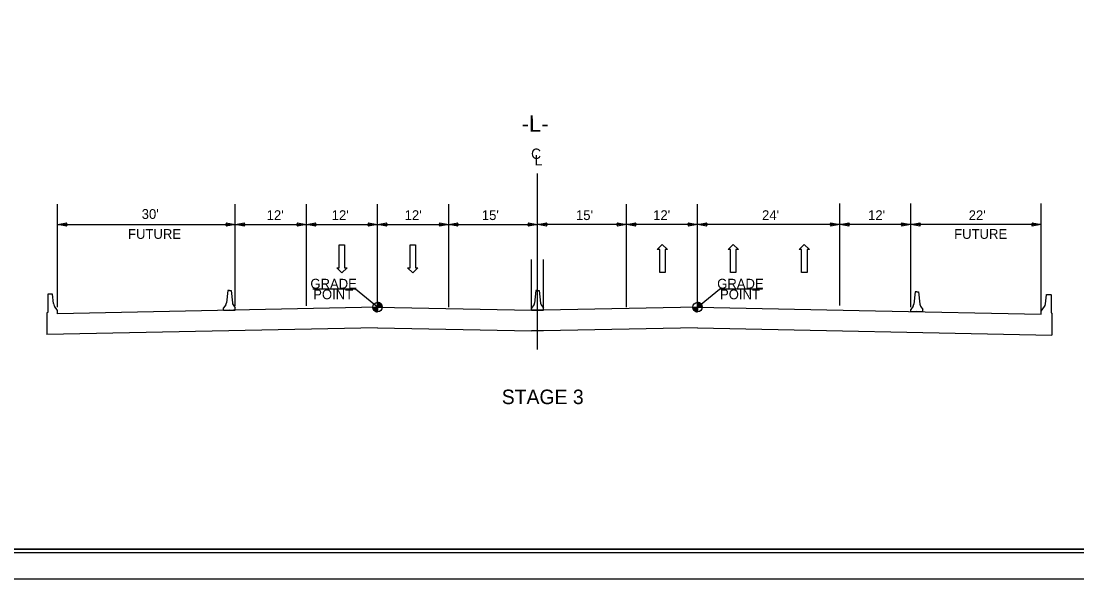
# Model space of a CAD drawing. Extents: x 2241081 to 2251104, y 658534 to 663427.
# Drawn here: x 2245901 to 2246702, y 659629 to 660053 of the extents above; entities that cross this region are included whole.
import ezdxf

# ---------------------------------------------------------------- set-up
doc = ezdxf.new("R2010")
doc.units = 0
for name, color, linetype in [('Prop Dimension', 7, 'Continuous'), ('Prop Dimension Text', 7, 'Continuous'), ('Prop Lane Arrow CELL', 7, 'Continuous'), ('Prop Roadway Bridge', 7, 'Continuous'), ('Sheet Cutting Line CELL', 7, 'Continuous'), ('Sheet Plan CELL', 7, 'Continuous'), ('Sheet Plot Border Inside CELL', 7, 'Continuous'), ('Sheet Plot Border Outside CELL', 7, 'Continuous'), ('Typical Grade Point Symbol CELL', 7, 'Continuous'), ('Typical Median Barrier CELL', 7, 'Continuous'), ('Typical Terminator CELL', 7, 'Continuous'), ('Typical Text Centerline CELL', 7, 'Continuous'), ('Typical Text Grade Point CELL', 7, 'Continuous'), ('Typical Text Label CELL', 7, 'Continuous')]:
    doc.layers.add(name, color=color, linetype=linetype)

msp = doc.modelspace()

# ---------------------------------------------------------------- linework, layer by layer
at = {"layer": 'Prop Dimension'}
for p, q in [((2246171.42, 659835.62), (2246171.42, 659913.72)), ((2246414.42, 659835.62), (2246414.42, 659913.72)), ((2246522.42, 659836.76), (2246522.42, 659914.28)), ((2246576.42, 659835.56), (2246576.42, 659914.28)), ((2246675.42, 659832.81), (2246675.42, 659914.28)), ((2246288.42, 659834.74), (2246288.42, 659871.74)), ((2246297.42, 659834.74), (2246297.42, 659871.74))]:
    msp.add_line(p, q, dxfattribs=at)
at = {"layer": 'Prop Dimension Text'}
for p, q in [((2245928.42, 659835.62), (2245928.42, 659913.72)), ((2246063.42, 659836.58), (2246063.42, 659913.72)), ((2246117.42, 659836.58), (2246117.42, 659913.72)), ((2246225.42, 659835.62), (2246225.42, 659913.72)), ((2246360.42, 659835.62), (2246360.42, 659913.72)), ((2245928.42, 659898.3), (2246063.42, 659898.3)), ((2246063.42, 659898.3), (2246117.42, 659898.3)), ((2246117.42, 659898.3), (2246171.42, 659898.3)), ((2246171.42, 659898.3), (2246225.42, 659898.3)), ((2246225.42, 659898.3), (2246292.92, 659898.3)), ((2246360.42, 659898.3), (2246292.92, 659898.3)), ((2246414.42, 659898.3), (2246360.42, 659898.3)), ((2246522.42, 659898.3), (2246414.42, 659898.3)), ((2246576.42, 659898.3), (2246522.42, 659898.3)), ((2246675.42, 659898.3), (2246576.42, 659898.3))]:
    msp.add_line(p, q, dxfattribs=at)
at = {"layer": 'Prop Lane Arrow CELL'}
for p, q in [((2246142.31, 659865.4), (2246142.31, 659882.77)), ((2246142.31, 659882.77), (2246146.4, 659882.77)), ((2246146.4, 659882.77), (2246146.4, 659865.4)), ((2246196.08, 659865.4), (2246196.08, 659882.77)), ((2246196.08, 659882.77), (2246200.18, 659882.77)), ((2246200.18, 659882.77), (2246200.18, 659865.4)), ((2246383.8, 659879.23), (2246387.64, 659883.14)), ((2246387.64, 659883.14), (2246391.61, 659879.23)), ((2246437.57, 659879.23), (2246441.42, 659883.14)), ((2246441.42, 659883.14), (2246445.39, 659879.23)), ((2246491.57, 659879.23), (2246495.42, 659883.14)), ((2246495.42, 659883.14), (2246499.39, 659879.23)), ((2246385.66, 659879.23), (2246383.8, 659879.23)), ((2246385.66, 659861.87), (2246385.66, 659879.23)), ((2246391.61, 659879.23), (2246389.75, 659879.23)), ((2246389.75, 659879.23), (2246389.75, 659861.87)), ((2246439.43, 659879.23), (2246437.57, 659879.23)), ((2246439.43, 659861.87), (2246439.43, 659879.23)), ((2246445.39, 659879.23), (2246443.53, 659879.23)), ((2246443.53, 659879.23), (2246443.53, 659861.87)), ((2246493.43, 659879.23), (2246491.57, 659879.23)), ((2246493.43, 659861.87), (2246493.43, 659879.23)), ((2246499.39, 659879.23), (2246497.53, 659879.23)), ((2246497.53, 659879.23), (2246497.53, 659861.87)), ((2246144.42, 659861.49), (2246140.45, 659865.4)), ((2246140.45, 659865.4), (2246142.31, 659865.4)), ((2246148.26, 659865.4), (2246144.42, 659861.49)), ((2246146.4, 659865.4), (2246148.26, 659865.4)), ((2246198.19, 659861.49), (2246194.22, 659865.4)), ((2246194.22, 659865.4), (2246196.08, 659865.4)), ((2246202.04, 659865.4), (2246198.19, 659861.49)), ((2246200.18, 659865.4), (2246202.04, 659865.4)), ((2246389.75, 659861.87), (2246385.66, 659861.87)), ((2246443.53, 659861.87), (2246439.43, 659861.87)), ((2246497.53, 659861.87), (2246493.43, 659861.87))]:
    msp.add_line(p, q, dxfattribs=at)
at = {"layer": 'Prop Roadway Bridge'}
for p, q in [((2245921.18, 659845.51), (2245921.01, 659845.35)), ((2245921.01, 659845.35), (2245921.01, 659831.57)), ((2245924.33, 659845.51), (2245921.18, 659845.51)), ((2245924.52, 659845.33), (2245924.33, 659845.51)), ((2245925.25, 659838.35), (2245924.52, 659845.33)), ((2246678.58, 659837.98), (2246679.32, 659844.95)), ((2246679.32, 659844.95), (2246679.5, 659845.14)), ((2246679.5, 659845.14), (2246682.66, 659845.14)), ((2246682.66, 659845.14), (2246682.82, 659844.97)), ((2246682.82, 659844.97), (2246682.82, 659831.2)), ((2245928.42, 659832.88), (2245926.01, 659836.31)), ((2246171.42, 659835.62), (2245928.42, 659830.56)), ((2245928.42, 659830.56), (2245928.42, 659832.88)), ((2246171.42, 659835.62), (2246288.42, 659833.19)), ((2246297.42, 659833.19), (2246288.42, 659833.19)), ((2246414.42, 659835.62), (2246297.42, 659833.19)), ((2246414.42, 659835.62), (2246549.42, 659832.81)), ((2246549.42, 659832.81), (2246675.42, 659830.19)), ((2246675.42, 659832.51), (2246677.82, 659835.94)), ((2246675.42, 659830.19), (2246675.42, 659832.51)), ((2245920.69, 659831.57), (2245920.36, 659831.25)), ((2245920.36, 659831.25), (2245920.36, 659828.96)), ((2245920.36, 659828.96), (2245920.36, 659814.73)), ((2245921.01, 659831.57), (2245920.69, 659831.57)), ((2246682.82, 659831.2), (2246683.15, 659831.2)), ((2246683.15, 659831.2), (2246683.48, 659830.87)), ((2246683.48, 659830.87), (2246683.48, 659828.58)), ((2246683.48, 659828.58), (2246683.48, 659814.36)), ((2246171.42, 659819.95), (2245920.36, 659814.73)), ((2246171.42, 659819.95), (2246288.42, 659817.52)), ((2246297.42, 659817.52), (2246288.42, 659817.52)), ((2246414.42, 659819.95), (2246297.42, 659817.52)), ((2246414.42, 659819.95), (2246683.48, 659814.36))]:
    msp.add_line(p, q, dxfattribs=at)
for centre, start, end in [((2245929.58, 659838.81), 186.011, 214.99123), ((2246674.25, 659838.44), 325.00863, 353.98887)]:
    msp.add_arc(centre, 4.36, start, end, dxfattribs=at)
at = {"layer": 'Sheet Cutting Line CELL'}
msp.add_line((2245397.32, 659629.27), (2247080.82, 659629.27), dxfattribs=at)
at = {"layer": 'Sheet Plan CELL'}
for points in [[(2245563.81, 659651.78), (2245563.79, 660701.76), (2246863.77, 660701.79), (2246863.79, 660551.73), (2247063.82, 660551.72), (2247063.82, 659651.78)], [(2247063.85, 660701.78), (2245563.81, 660701.78), (2245563.81, 659651.78), (2247063.82, 659651.78)]]:
    msp.add_lwpolyline(points, close=True, dxfattribs=at)
at = {"layer": 'Sheet Plot Border Inside CELL'}
msp.add_lwpolyline([(2245410.32, 659649.27), (2247076.31, 659649.28), (2247076.32, 660704.27), (2245410.32, 660704.27)], close=True, dxfattribs=at)
at = {"layer": 'Sheet Plot Border Outside CELL'}
msp.add_lwpolyline([(2245397.32, 659629.27), (2247080.82, 659629.27), (2247080.82, 660724.27), (2245397.32, 660724.27)], close=True, dxfattribs=at)
at = {"layer": 'Typical Grade Point Symbol CELL'}
for p, q in [((2246171.42, 659835.62), (2246154.73, 659849.07)), ((2246414.42, 659835.62), (2246431.11, 659849.07)), ((2246167.84, 659835.62), (2246171.42, 659835.62)), ((2246171.43, 659839.2), (2246171.42, 659835.62)), ((2246171.42, 659835.62), (2246171.43, 659839.2)), ((2246171.42, 659835.62), (2246171.42, 659832.04)), ((2246175, 659835.62), (2246171.42, 659835.62)), ((2246410.84, 659835.62), (2246414.42, 659835.62)), ((2246414.43, 659839.2), (2246414.42, 659835.62)), ((2246414.42, 659835.62), (2246414.43, 659839.2)), ((2246414.42, 659835.62), (2246414.42, 659832.04)), ((2246418, 659835.62), (2246414.42, 659835.62))]:
    msp.add_line(p, q, dxfattribs=at)
for points in [[(2246167.88, 659835.11), (2246167.88, 659835.62)], [(2246167.95, 659834.74), (2246167.95, 659835.62)], [(2246168.02, 659834.5), (2246168.02, 659835.62)], [(2246168.09, 659834.3), (2246168.09, 659835.62)], [(2246168.16, 659834.13), (2246168.16, 659835.62)], [(2246168.23, 659833.98), (2246168.23, 659835.62)], [(2246168.31, 659833.85), (2246168.31, 659835.62)], [(2246168.38, 659833.73), (2246168.38, 659835.62)], [(2246168.45, 659833.62), (2246168.45, 659835.62)], [(2246168.52, 659833.52), (2246168.52, 659835.62)], [(2246168.59, 659833.42), (2246168.59, 659835.62)], [(2246168.66, 659833.34), (2246168.66, 659835.62)], [(2246168.74, 659833.25), (2246168.74, 659835.62)], [(2246168.81, 659833.17), (2246168.81, 659835.62)], [(2246168.88, 659833.1), (2246168.88, 659835.62)], [(2246168.95, 659833.02), (2246168.95, 659835.62)], [(2246169.02, 659832.96), (2246169.02, 659835.62)], [(2246169.09, 659832.9), (2246169.09, 659835.62)], [(2246169.17, 659832.83), (2246169.17, 659835.62)], [(2246169.24, 659832.78), (2246169.24, 659835.62)], [(2246169.31, 659832.73), (2246169.31, 659835.62)], [(2246169.38, 659832.67), (2246169.38, 659835.62)], [(2246169.45, 659832.63), (2246169.45, 659835.62)], [(2246169.52, 659832.58), (2246169.52, 659835.62)], [(2246169.6, 659832.54), (2246169.6, 659835.62)], [(2246169.67, 659832.5), (2246169.67, 659835.62)], [(2246169.74, 659832.46), (2246169.74, 659835.62)], [(2246169.81, 659832.42), (2246169.81, 659835.62)], [(2246169.88, 659832.39), (2246169.88, 659835.62)], [(2246169.95, 659832.36), (2246169.95, 659835.62)], [(2246170.02, 659832.32), (2246170.02, 659835.62)], [(2246170.1, 659832.29), (2246170.1, 659835.62)], [(2246170.17, 659832.26), (2246170.17, 659835.62)], [(2246170.24, 659832.24), (2246170.24, 659835.62)], [(2246170.31, 659832.21), (2246170.31, 659835.62)], [(2246170.38, 659832.19), (2246170.38, 659835.62)], [(2246170.45, 659832.17), (2246170.45, 659835.62)], [(2246170.53, 659832.15), (2246170.53, 659835.62)], [(2246170.6, 659832.13), (2246170.6, 659835.62)], [(2246170.67, 659832.12), (2246170.67, 659835.62)], [(2246170.74, 659832.1), (2246170.74, 659835.62)], [(2246170.81, 659832.09), (2246170.81, 659835.62)], [(2246170.88, 659832.08), (2246170.88, 659835.62)], [(2246170.96, 659832.07), (2246170.96, 659835.62)], [(2246171.03, 659832.06), (2246171.03, 659835.62)], [(2246171.1, 659832.05), (2246171.1, 659835.62)], [(2246171.17, 659832.05), (2246171.17, 659835.62)], [(2246171.24, 659832.05), (2246171.24, 659835.62)], [(2246171.31, 659832.04), (2246171.31, 659835.62)], [(2246171.39, 659832.04), (2246171.39, 659832.04), (2246171.39, 659835.62)], [(2246171.47, 659835.62), (2246171.47, 659839.2), (2246171.47, 659839.2)], [(2246171.54, 659835.62), (2246171.54, 659839.2)], [(2246171.62, 659835.62), (2246171.62, 659839.19)], [(2246171.69, 659835.62), (2246171.69, 659839.19)], [(2246171.76, 659835.62), (2246171.76, 659839.18)], [(2246171.83, 659835.62), (2246171.83, 659839.18)], [(2246171.9, 659835.62), (2246171.9, 659839.17)], [(2246171.97, 659835.62), (2246171.97, 659839.15)], [(2246172.05, 659835.62), (2246172.05, 659839.14)], [(2246172.12, 659835.62), (2246172.12, 659839.13)], [(2246172.19, 659835.62), (2246172.19, 659839.11)], [(2246172.26, 659835.62), (2246172.26, 659839.1)], [(2246172.33, 659835.62), (2246172.33, 659839.08)], [(2246172.4, 659835.62), (2246172.4, 659839.06)], [(2246172.48, 659835.62), (2246172.48, 659839.04)], [(2246172.55, 659835.62), (2246172.55, 659839.02)], [(2246172.62, 659835.62), (2246172.62, 659838.99)], [(2246172.69, 659835.62), (2246172.69, 659838.97)], [(2246172.76, 659835.62), (2246172.76, 659838.94)], [(2246172.83, 659835.62), (2246172.83, 659838.9)], [(2246172.91, 659835.62), (2246172.91, 659838.87)], [(2246172.98, 659835.62), (2246172.98, 659838.84)], [(2246173.05, 659835.62), (2246173.05, 659838.81)], [(2246173.12, 659835.62), (2246173.12, 659838.77)], [(2246173.19, 659835.62), (2246173.19, 659838.73)], [(2246173.26, 659835.62), (2246173.26, 659838.69)], [(2246173.34, 659835.62), (2246173.34, 659838.64)], [(2246173.41, 659835.62), (2246173.41, 659838.59)], [(2246173.48, 659835.62), (2246173.48, 659838.55)], [(2246173.55, 659835.62), (2246173.55, 659838.5)], [(2246173.62, 659835.62), (2246173.62, 659838.44)], [(2246173.69, 659835.62), (2246173.69, 659838.39)], [(2246173.76, 659835.62), (2246173.76, 659838.32)], [(2246173.84, 659835.62), (2246173.84, 659838.26)], [(2246173.91, 659835.62), (2246173.91, 659838.2)], [(2246173.98, 659835.62), (2246173.98, 659838.13)], [(2246174.05, 659835.62), (2246174.05, 659838.05)], [(2246174.12, 659835.62), (2246174.12, 659837.97)], [(2246174.19, 659835.62), (2246174.19, 659837.88)], [(2246174.27, 659835.62), (2246174.27, 659837.79)], [(2246174.34, 659835.62), (2246174.34, 659837.7)], [(2246174.41, 659835.62), (2246174.41, 659837.59)], [(2246174.48, 659835.62), (2246174.48, 659837.48)], [(2246174.55, 659835.62), (2246174.55, 659837.35)], [(2246174.62, 659835.62), (2246174.62, 659837.22)], [(2246174.7, 659835.62), (2246174.7, 659837.07)], [(2246174.77, 659835.62), (2246174.77, 659836.9)], [(2246174.84, 659835.62), (2246174.84, 659836.68)], [(2246174.91, 659835.62), (2246174.91, 659836.43)], [(2246174.98, 659835.62), (2246174.98, 659836.01)], [(2246410.88, 659835.11), (2246410.88, 659835.62)], [(2246410.95, 659834.74), (2246410.95, 659835.62)], [(2246411.02, 659834.5), (2246411.02, 659835.62)], [(2246411.09, 659834.3), (2246411.09, 659835.62)], [(2246411.16, 659834.13), (2246411.16, 659835.62)], [(2246411.23, 659833.98), (2246411.23, 659835.62)], [(2246411.31, 659833.85), (2246411.31, 659835.62)], [(2246411.38, 659833.73), (2246411.38, 659835.62)], [(2246411.45, 659833.62), (2246411.45, 659835.62)], [(2246411.52, 659833.52), (2246411.52, 659835.62)], [(2246411.59, 659833.42), (2246411.59, 659835.62)], [(2246411.66, 659833.33), (2246411.66, 659835.62)], [(2246411.74, 659833.25), (2246411.74, 659835.62)], [(2246411.81, 659833.17), (2246411.81, 659835.62)], [(2246411.88, 659833.1), (2246411.88, 659835.62)], [(2246411.95, 659833.02), (2246411.95, 659835.62)], [(2246412.02, 659832.96), (2246412.02, 659835.62)], [(2246412.09, 659832.9), (2246412.09, 659835.62)], [(2246412.17, 659832.83), (2246412.17, 659835.62)], [(2246412.24, 659832.78), (2246412.24, 659835.62)], [(2246412.31, 659832.73), (2246412.31, 659835.62)], [(2246412.38, 659832.67), (2246412.38, 659835.62)], [(2246412.45, 659832.63), (2246412.45, 659835.62)], [(2246412.52, 659832.58), (2246412.52, 659835.62)], [(2246412.6, 659832.54), (2246412.6, 659835.62)], [(2246412.67, 659832.5), (2246412.67, 659835.62)], [(2246412.74, 659832.46), (2246412.74, 659835.62)], [(2246412.81, 659832.42), (2246412.81, 659835.62)], [(2246412.88, 659832.39), (2246412.88, 659835.62)], [(2246412.95, 659832.36), (2246412.95, 659835.62)], [(2246413.02, 659832.32), (2246413.02, 659835.62)], [(2246413.1, 659832.29), (2246413.1, 659835.62)], [(2246413.17, 659832.26), (2246413.17, 659835.62)], [(2246413.24, 659832.24), (2246413.24, 659835.62)], [(2246413.31, 659832.21), (2246413.31, 659835.62)], [(2246413.38, 659832.19), (2246413.38, 659835.62)], [(2246413.45, 659832.17), (2246413.45, 659835.62)], [(2246413.53, 659832.15), (2246413.53, 659835.62)], [(2246413.6, 659832.13), (2246413.6, 659835.62)], [(2246413.67, 659832.12), (2246413.67, 659835.62)], [(2246413.74, 659832.1), (2246413.74, 659835.62)], [(2246413.81, 659832.09), (2246413.81, 659835.62)], [(2246413.88, 659832.08), (2246413.88, 659835.62)], [(2246413.96, 659832.07), (2246413.96, 659835.62)], [(2246414.03, 659832.06), (2246414.03, 659835.62)], [(2246414.1, 659832.05), (2246414.1, 659835.62)], [(2246414.17, 659832.05), (2246414.17, 659835.62)], [(2246414.24, 659832.05), (2246414.24, 659835.62)], [(2246414.31, 659832.04), (2246414.31, 659835.62)], [(2246414.39, 659832.04), (2246414.39, 659832.04), (2246414.39, 659835.62)], [(2246414.47, 659835.62), (2246414.47, 659839.2), (2246414.47, 659839.2)], [(2246414.54, 659835.62), (2246414.54, 659839.2)], [(2246414.62, 659835.62), (2246414.62, 659839.19)], [(2246414.69, 659835.62), (2246414.69, 659839.19)], [(2246414.76, 659835.62), (2246414.76, 659839.18)], [(2246414.83, 659835.62), (2246414.83, 659839.18)], [(2246414.9, 659835.62), (2246414.9, 659839.17)], [(2246414.97, 659835.62), (2246414.97, 659839.15)], [(2246415.05, 659835.62), (2246415.05, 659839.14)], [(2246415.12, 659835.62), (2246415.12, 659839.13)], [(2246415.19, 659835.62), (2246415.19, 659839.11)], [(2246415.26, 659835.62), (2246415.26, 659839.1)], [(2246415.33, 659835.62), (2246415.33, 659839.08)], [(2246415.4, 659835.62), (2246415.4, 659839.06)], [(2246415.48, 659835.62), (2246415.48, 659839.04)], [(2246415.55, 659835.62), (2246415.55, 659839.02)], [(2246415.62, 659835.62), (2246415.62, 659838.99)], [(2246415.69, 659835.62), (2246415.69, 659838.97)], [(2246415.76, 659835.62), (2246415.76, 659838.94)], [(2246415.83, 659835.62), (2246415.83, 659838.9)], [(2246415.91, 659835.62), (2246415.91, 659838.87)], [(2246415.98, 659835.62), (2246415.98, 659838.84)], [(2246416.05, 659835.62), (2246416.05, 659838.81)], [(2246416.12, 659835.62), (2246416.12, 659838.77)], [(2246416.19, 659835.62), (2246416.19, 659838.73)], [(2246416.26, 659835.62), (2246416.26, 659838.69)], [(2246416.34, 659835.62), (2246416.34, 659838.64)], [(2246416.41, 659835.62), (2246416.41, 659838.59)], [(2246416.48, 659835.62), (2246416.48, 659838.55)], [(2246416.55, 659835.62), (2246416.55, 659838.5)], [(2246416.62, 659835.62), (2246416.62, 659838.44)], [(2246416.69, 659835.62), (2246416.69, 659838.39)], [(2246416.76, 659835.62), (2246416.76, 659838.32)], [(2246416.84, 659835.62), (2246416.84, 659838.26)], [(2246416.91, 659835.62), (2246416.91, 659838.2)], [(2246416.98, 659835.62), (2246416.98, 659838.12)], [(2246417.05, 659835.62), (2246417.05, 659838.05)], [(2246417.12, 659835.62), (2246417.12, 659837.97)], [(2246417.19, 659835.62), (2246417.19, 659837.88)], [(2246417.27, 659835.62), (2246417.27, 659837.79)], [(2246417.34, 659835.62), (2246417.34, 659837.7)], [(2246417.41, 659835.62), (2246417.41, 659837.59)], [(2246417.48, 659835.62), (2246417.48, 659837.48)], [(2246417.55, 659835.62), (2246417.55, 659837.35)], [(2246417.62, 659835.62), (2246417.62, 659837.22)], [(2246417.7, 659835.62), (2246417.7, 659837.07)], [(2246417.77, 659835.62), (2246417.77, 659836.9)], [(2246417.84, 659835.62), (2246417.84, 659836.68)], [(2246417.91, 659835.62), (2246417.91, 659836.43)], [(2246417.98, 659835.62), (2246417.98, 659836.01)]]:
    msp.add_lwpolyline(points, dxfattribs=at)
for centre in [(2246171.42, 659835.62), (2246414.42, 659835.62)]:
    msp.add_circle(centre, 3.58, dxfattribs=at)
for centre, start, end in [((2246171.42, 659835.62), 179.99048, 269.99048), ((2246171.42, 659835.62), 359.99048, 89.99048), ((2246414.42, 659835.62), 179.99048, 269.99048), ((2246414.42, 659835.62), 359.99048, 89.99048)]:
    msp.add_arc(centre, 3.58, start, end, dxfattribs=at)
at = {"layer": 'Typical Median Barrier CELL'}
for p, q in [((2246057.68, 659848.27), (2246056.67, 659838.82)), ((2246058.92, 659848.27), (2246057.68, 659848.27)), ((2246058.92, 659848.27), (2246060.16, 659848.27)), ((2246060.16, 659848.27), (2246061.16, 659838.82)), ((2246291.68, 659848.08), (2246290.67, 659838.64)), ((2246292.92, 659848.08), (2246291.68, 659848.08)), ((2246292.92, 659848.08), (2246294.16, 659848.08)), ((2246294.16, 659848.08), (2246295.16, 659838.64)), ((2246579.68, 659847.14), (2246578.67, 659837.7)), ((2246580.92, 659847.14), (2246579.68, 659847.14)), ((2246580.92, 659847.14), (2246582.16, 659847.14)), ((2246582.16, 659847.14), (2246583.16, 659837.7)), ((2246056.13, 659837.37), (2246054.42, 659834.92)), ((2246054.42, 659833.37), (2246054.42, 659834.92)), ((2246054.42, 659833.37), (2246063.42, 659833.37)), ((2246058.92, 659833.99), (2246058.92, 659833.99)), ((2246061.7, 659837.37), (2246063.42, 659834.92)), ((2246063.42, 659833.37), (2246063.42, 659834.92)), ((2246290.13, 659837.18), (2246288.42, 659834.74)), ((2246288.42, 659833.19), (2246288.42, 659834.74)), ((2246288.42, 659833.19), (2246297.42, 659833.19)), ((2246292.92, 659833.81), (2246292.92, 659833.81)), ((2246295.7, 659837.18), (2246297.42, 659834.74)), ((2246297.42, 659833.19), (2246297.42, 659834.74)), ((2246578.13, 659836.25), (2246576.42, 659833.8)), ((2246576.42, 659832.25), (2246576.42, 659833.8)), ((2246576.42, 659832.25), (2246585.42, 659832.25)), ((2246580.92, 659832.87), (2246580.92, 659832.87)), ((2246583.7, 659836.25), (2246585.42, 659833.8)), ((2246585.42, 659832.25), (2246585.42, 659833.8))]:
    msp.add_line(p, q, dxfattribs=at)
for centre, start, end in [((2246053.59, 659839.15), 325.00383, 353.94467), ((2246064.25, 659839.15), 186.0552, 214.99364), ((2246287.59, 659838.96), 325.00383, 353.94467), ((2246298.25, 659838.96), 186.0552, 214.99364), ((2246575.59, 659838.03), 325.00383, 353.94467), ((2246586.25, 659838.03), 186.0552, 214.99364)]:
    msp.add_arc(centre, 3.1, start, end, dxfattribs=at)
at = {"layer": 'Typical Terminator CELL'}
for points in [[(2245935.45, 659897.09), (2245928.42, 659898.3), (2245935.49, 659899.55), (2245934.59, 659898.3)], [(2246056.39, 659899.51), (2246063.42, 659898.3), (2246056.35, 659897.05), (2246057.25, 659898.3)], [(2246070.45, 659897.09), (2246063.42, 659898.3), (2246070.49, 659899.55), (2246069.59, 659898.3)], [(2246110.39, 659899.51), (2246117.42, 659898.3), (2246110.35, 659897.05), (2246111.25, 659898.3)], [(2246124.45, 659897.09), (2246117.42, 659898.3), (2246124.49, 659899.55), (2246123.59, 659898.3)], [(2246164.39, 659899.51), (2246171.42, 659898.3), (2246164.35, 659897.05), (2246165.25, 659898.3)], [(2246178.45, 659897.09), (2246171.42, 659898.3), (2246178.49, 659899.55), (2246177.59, 659898.3)], [(2246218.39, 659899.51), (2246225.42, 659898.3), (2246218.35, 659897.05), (2246219.25, 659898.3)], [(2246232.45, 659897.09), (2246225.42, 659898.3), (2246232.49, 659899.55), (2246231.59, 659898.3)], [(2246285.89, 659899.51), (2246292.92, 659898.3), (2246285.85, 659897.05), (2246286.75, 659898.3)], [(2246299.95, 659897.09), (2246292.92, 659898.3), (2246299.99, 659899.55), (2246299.09, 659898.3)], [(2246353.39, 659899.51), (2246360.42, 659898.3), (2246353.35, 659897.05), (2246354.25, 659898.3)], [(2246367.45, 659897.09), (2246360.42, 659898.3), (2246367.49, 659899.55), (2246366.59, 659898.3)], [(2246407.39, 659899.51), (2246414.42, 659898.3), (2246407.35, 659897.05), (2246408.25, 659898.3)], [(2246421.45, 659897.09), (2246414.42, 659898.3), (2246421.49, 659899.55), (2246420.59, 659898.3)], [(2246515.39, 659899.51), (2246522.42, 659898.3), (2246515.35, 659897.05), (2246516.25, 659898.3)], [(2246529.45, 659897.09), (2246522.42, 659898.3), (2246529.49, 659899.55), (2246528.59, 659898.3)], [(2246569.39, 659899.51), (2246576.42, 659898.3), (2246569.35, 659897.05), (2246570.25, 659898.3)], [(2246583.45, 659897.09), (2246576.42, 659898.3), (2246583.49, 659899.55), (2246582.59, 659898.3)], [(2246668.39, 659899.51), (2246675.42, 659898.3), (2246668.35, 659897.05), (2246669.25, 659898.3)]]:
    msp.add_lwpolyline(points, close=True, dxfattribs=at)
at = {"layer": 'Typical Text Centerline CELL'}
msp.add_line((2246292.92, 659803.29), (2246292.92, 659936.99), dxfattribs=at)
at = {"layer": 'Typical Text Grade Point CELL'}
for p, q in [((2246154.73, 659849.07), (2246122.22, 659849.07)), ((2246463.62, 659849.07), (2246431.11, 659849.07))]:
    msp.add_line(p, q, dxfattribs=at)

# ---------------------------------------------------------------- texts
at = {"layer": 'Prop Dimension Text'}
for s, height, rotation, p in [('-L-', 12.5, 0.03489, (2246280.84, 659968.62)), ("30'", 7.425, 359.99993, (2245992.33, 659902.52)), ("12'", 7.425, 359.99993, (2246087.2, 659901.67)), ("12'", 7.425, 359.99993, (2246136.62, 659901.66)), ("12'", 7.425, 359.99993, (2246191.99, 659901.66)), ("15'", 7.425, 359.99993, (2246250.61, 659901.66)), ("15'", 7.425, 359.99993, (2246322.09, 659901.66)), ("12'", 7.425, 359.99993, (2246380.71, 659901.66)), ("24'", 7.425, 359.99993, (2246463.38, 659901.66)), ("12'", 7.425, 359.99993, (2246543.88, 659901.66)), ("22'", 7.425, 359.99993, (2246620.28, 659901.6)), ('FUTURE', 7.425, 359.99993, (2245981.95, 659887.37)), ('FUTURE', 7.425, 359.99993, (2246609.25, 659887.37))]:
    msp.add_text(s, height=height, rotation=rotation, dxfattribs=at).set_placement(p)
at = {"layer": 'Typical Text Centerline CELL'}
for s, rotation, p in [('C', 359.99993, (2246288, 659948.04)), ('L', 359.94683, (2246290.73, 659943.09))]:
    msp.add_text(s, height=7.88, rotation=rotation, dxfattribs=at).set_placement(p)
at = {"layer": 'Typical Text Grade Point CELL'}
for s, p in [('GRADE', (2246120.42, 659849.63)), ('GRADE', (2246429.32, 659849.63)), ('POINT', (2246122.57, 659841.53)), ('POINT', (2246431.47, 659841.53))]:
    msp.add_text(s, height=7.425, rotation=359.99993, dxfattribs=at).set_placement(p)
at = {"layer": 'Typical Text Label CELL'}
msp.add_text('STAGE 3', height=11.011, dxfattribs=at).set_placement((2246265.75, 659761.93))

doc.saveas('drawing.dxf')
